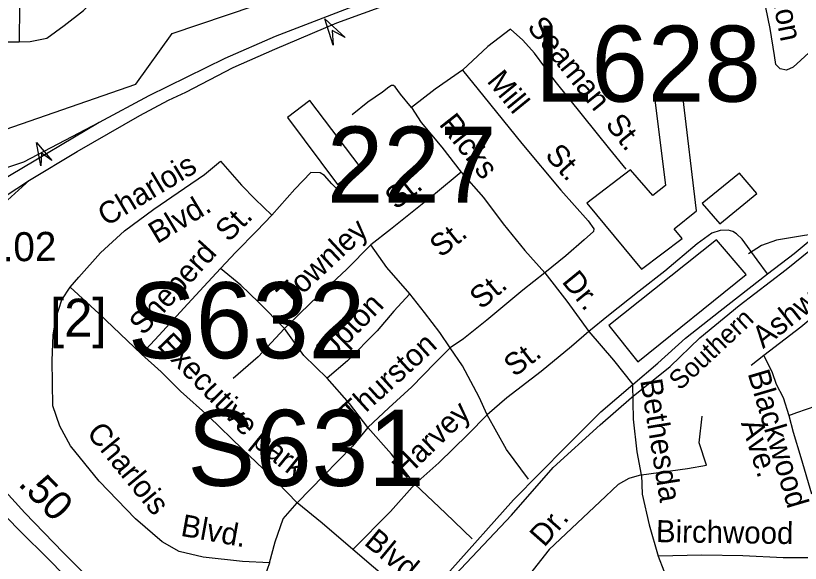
# Model space of a CAD drawing. Extents: x 1547597 to 1699558, y 810033 to 920809.
# Drawn here: x 1614630 to 1618018, y 850918 to 853281 of the extents above; entities that cross this region are included whole.
import ezdxf

# ---------------------------------------------------------------- set-up
doc = ezdxf.new("R2010")
doc.units = 0
for name, color, linetype in [('Exist Cultural Warehouse Building Footprint', 7, 'Continuous'), ('Exist Hydrographic Creek Single Shore', 7, 'Continuous'), ('Exist Hydrographic Lake Shore', 7, 'Continuous'), ('Exist Railroad Mainline', 7, 'Continuous'), ('Exist Railroad Mainline Label', 7, 'Continuous'), ('Exist Railroad Siding', 7, 'Continuous'), ('Exist Road Non-System Type 51', 7, 'Continuous'), ('Exist Road Non-System Type 51 Label', 7, 'Continuous'), ('Exist Road Primary Interstate Divided Center Attributed', 7, 'Continuous'), ('Exist Road Primary Interstate Ramp 1 Lane Attributed', 7, 'Continuous'), ('Exist Road Primary Interstate Shield CELL', 7, 'Continuous'), ('Exist Road Primary Interstate Structure Cantilever Sign Attributed CELL', 7, 'Continuous'), ('Exist Road Primary Interstate Structure Cantilever Sign Number Label', 7, 'Continuous'), ('Exist Road Primary Interstate Structure Ovrhead Sign Attributed CELL', 7, 'Continuous'), ('Exist Road Primary Interstate Structure Ovrhead Sign Number Label', 7, 'Continuous'), ('Exist Road Primary NC Divided Attributed', 7, 'Continuous'), ('Exist Road Primary NC Service Mileage Hundredths English Label', 7, 'Continuous'), ('Exist Road Primary US UnDivided 4 Lane Attributed', 7, 'Continuous'), ('Exist Road Secondary Structure Standard Bridge Number Label', 7, 'Continuous')]:
    doc.layers.add(name, color=color, linetype=linetype)

msp = doc.modelspace()

# ---------------------------------------------------------------- linework, layer by layer
at = {"layer": 'Exist Cultural Warehouse Building Footprint'}
for points in [[(1617285, 852616.8), (1617096.8, 852472.7), (1617332.8, 852186.9), (1617507.9, 852320.3), (1617473.7, 852362.2), (1617570.1, 852439.6), (1617511.7, 852933.8), (1617389.9, 852918.5), (1617435.6, 852548.9), (1617381, 852505.7)], [(1615804.2, 852842), (1616020.3, 852552.9), (1616117.8, 852629), (1615899.8, 852915.8)], [(1617756.1, 852601.8), (1617594.7, 852470.3), (1617670.8, 852382.7), (1617831.2, 852514.7)], [(1617785, 852164.3), (1617657.1, 852313.5), (1617191.9, 851944), (1617316.8, 851787.1)]]:
    msp.add_lwpolyline(points, close=True, dxfattribs=at)
at = {"layer": 'Exist Hydrographic Creek Single Shore'}
msp.add_lwpolyline([(1611594.1, 850857.9), (1612435.7, 851267.3), (1612822.7, 851531.9), (1613218.5, 851977.1), (1613319.3, 852016.9), (1613622.3, 852090.4), (1613757.8, 852160.1), (1613932.3, 852362.2), (1614064.9, 852556.6), (1614161.3, 852672.3), (1614372.7, 852674), (1614458.3, 852674), (1614584.2, 852789.9), (1615148.9, 852985.6), (1615306.6, 853204), (1615898.7, 853406.3), (1616283.8, 853510.1), (1617321.6, 853814.1), (1617885.8, 853975.5), (1618594.7, 854297), (1618697.7, 854345.4)], dxfattribs=at)
at = {"layer": 'Exist Hydrographic Lake Shore'}
msp.add_lwpolyline([(1615725.8, 850919.7), (1615696.1, 850834.5), (1615685.7, 850668.8), (1615699.6, 850590.2)], dxfattribs=at)
at = {"layer": 'Exist Railroad Mainline'}
msp.add_lwpolyline([(1615194.6, 849356.4), (1615294.5, 849518.3), (1615327.8, 849575.8), (1615430.7, 849709.2), (1615548.2, 849829.5), (1615609.9, 849890.8), (1615653.4, 849934.7), (1615834.1, 850128.2), (1615997.6, 850293.6), (1616167.7, 850471.5), (1616289.6, 850618.8), (1616404.7, 850737.7), (1616601.9, 850946.8), (1616772, 851126.6), (1616950.8, 851331.7), (1617154, 851515.9), (1617289.5, 851633.6), (1617455.8, 851767.1), (1617584.5, 851890.8), (1617754, 852030.4), (1617957.9, 852185.8), (1618129.4, 852325.6)], dxfattribs=at)
at = {"layer": 'Exist Railroad Siding'}
msp.add_lwpolyline([(1618359.7, 852370.7), (1618217.8, 852358.5), (1618036.6, 852332.4), (1617915.5, 852312.2), (1617850.8, 852289.1), (1617794.9, 852253.8)], dxfattribs=at)
at = {"layer": 'Exist Road Non-System Type 51'}
msp.add_line((1617861.1, 851815.5), (1617806.1, 851771.4), dxfattribs=at)
for points in [[(1614661.5, 854001.6), (1614653.6, 853875.9), (1614654.4, 853662), (1614651.6, 853474.1), (1614647.2, 853324.3), (1614645, 853168.5)], [(1618071, 853135.4), (1617988, 853058.6), (1617958.1, 853045.6), (1617931.6, 853052.2), (1617912.8, 853070.6), (1617906.8, 853109.7), (1617888.5, 853225.9), (1617851.4, 853408.4), (1617818.4, 853606.8), (1617797.8, 853697), (1617803.9, 853728.7), (1617828.4, 853746.4), (1617933, 853782.9), (1618083.6, 853836.7)], [(1614645, 853168.5), (1614692.9, 853169.7), (1614765, 853184.7), (1614839.8, 853239.6), (1614922.7, 853304.1), (1614981.5, 853361.4), (1615022.1, 853408.6), (1615084.8, 853451.7)], [(1613760.5, 853213.6), (1613882.2, 853207.8), (1614103.9, 853194.5), (1614291.5, 853179.7), (1614489.1, 853168.8), (1614645, 853168.5)], [(1617266.1, 852619.6), (1617195.4, 852704.7), (1617077.7, 852852.4), (1616960, 852998), (1616870, 853119.3), (1616820.9, 853176), (1616767.6, 853222.7), (1616668.7, 853148.2), (1616559.2, 853046)], [(1616559.2, 853046), (1616442, 852963.7), (1616339, 852885.4)], [(1616559.2, 853046), (1616651.3, 852932.7), (1616816.1, 852730.2), (1616984.9, 852527.9), (1617102.9, 852396.2), (1617126.6, 852362.1), (1617126.1, 852349.9), (1617085.6, 852314.5), (1617006.6, 852245.7), (1616915.6, 852171.1)], [(1616339, 852885.4), (1616291.9, 852942), (1616268.3, 852974.5), (1616261.8, 852979.6), (1616253.8, 852979.4), (1616242.3, 852972.8), (1616214, 852951.1), (1616150.7, 852908.2), (1616082.8, 852853.1)], [(1616339, 852885.4), (1616381.9, 852820.7), (1616470.2, 852713.4), (1616554.4, 852606.2)], [(1614865, 852109.2), (1614903.4, 852153.3), (1614996.7, 852257.8), (1615100.1, 852352.2), (1615227.5, 852446.3), (1615358.8, 852537.2), (1615445.1, 852596.1), (1615514, 852653.3)], [(1615514, 852653.3), (1615605.5, 852549.9), (1615664.9, 852489.7), (1615736.8, 852420.3)], [(1616032.2, 852516.7), (1615995.2, 852556.2), (1615963.9, 852591.7), (1615945.1, 852603.4), (1615904.7, 852604.8), (1615836.2, 852533), (1615736.8, 852420.3)], [(1616554.4, 852606.2), (1616443.3, 852514), (1616249.1, 852358.9), (1616164.3, 852292.4)], [(1616554.4, 852606.2), (1616650.9, 852496.8), (1616735, 852383.7)], [(1615736.8, 852420.3), (1615671.6, 852353.6), (1615580.3, 852261), (1615515.2, 852190.1)], [(1616735, 852383.7), (1616829.1, 852268.3), (1616915.6, 852171.1)], [(1618590.8, 852386.9), (1618529, 852340.6), (1618342.3, 852196.2), (1618182.5, 852070.8), (1618020.8, 851937.8), (1617861.1, 851815.5)], [(1617876.6, 852166.8), (1617831.6, 852227.3), (1617767, 852316.3), (1617743.3, 852340.6), (1617726.9, 852350.1), (1617707.6, 852355.1), (1617671.7, 852353.8), (1617635.9, 852342.6), (1617572.9, 852297.2), (1617433.3, 852179.4), (1617322, 852093.2), (1617190.6, 851987.2), (1617105.6, 851918.5)], [(1616164.3, 852292.4), (1616060.7, 852187.8), (1615906.7, 852044.3), (1615791.2, 851932.1)], [(1616332.9, 852081.8), (1616232.5, 852195.3), (1616164.3, 852292.4)], [(1615515.2, 852190.1), (1615442.2, 852113.1), (1615356.9, 852018.6), (1615249.3, 851902.1), (1615174, 851821.4)], [(1615791.2, 851932.1), (1615679, 852045.7), (1615602, 852118.9), (1615515.2, 852190.1)], [(1616915.6, 852171.1), (1616820.6, 852096.6), (1616664.7, 851967.1), (1616563.7, 851886.7), (1616507, 851847.4)], [(1616915.6, 852171.1), (1617009.6, 852049.9), (1617105.6, 851918.5)], [(1617968.5, 851556.5), (1618003.2, 851569.2), (1618128.3, 851612.8), (1618221.1, 851669.3), (1618301.9, 851734.1), (1618435.5, 851838.1), (1618572.7, 851958.2), (1618696, 852060.2), (1618791.7, 852141.7)], [(1615725.8, 850919.7), (1615609.3, 850925.7), (1615439.9, 850944.9), (1615336.4, 850968.9), (1615262.5, 851010.4), (1615148.1, 851110.5), (1614990.5, 851273.3), (1614866.9, 851425.1), (1614821, 851510), (1614790.4, 851598.5), (1614787.8, 851793), (1614792.6, 851902.7), (1614803.6, 851974.5), (1614830.1, 852055.7), (1614865, 852109.2)], [(1615174, 851821.4), (1614988.8, 851996.1), (1614865, 852109.2)], [(1616332.9, 852081.8), (1616263.7, 852007), (1616190.6, 851922), (1616062.7, 851792.2), (1615975.7, 851717.5)], [(1616507, 851847.4), (1616462.2, 851914.1), (1616395.5, 852000.9), (1616332.9, 852081.8)], [(1615791.2, 851932.1), (1615677.4, 851809.8), (1615570, 851715.5)], [(1615975.7, 851717.5), (1615875.2, 851815), (1615791.2, 851932.1)], [(1617105.6, 851918.5), (1617030.6, 851853.6), (1616899.2, 851745.6), (1616751.6, 851631.9), (1616666.7, 851559.2)], [(1617105.6, 851918.5), (1617211.5, 851794.9), (1617295.9, 851689.7)], [(1615845.7, 851179.8), (1615759.1, 851269), (1615609.3, 851411.1), (1615463.7, 851551.2), (1615342.4, 851661.8), (1615258.9, 851744.2), (1615174, 851821.4)], [(1616507, 851847.4), (1616440.3, 851782.5), (1616340.7, 851680.1), (1616241.5, 851589.6), (1616150.3, 851505)], [(1616666.7, 851559.2), (1616631.8, 851635.7), (1616559.9, 851770.7), (1616507, 851847.4)], [(1617861.1, 851815.5), (1617896.9, 851741.1), (1617914.8, 851691.8), (1617943.8, 851633.3), (1617968.5, 851556.5)], [(1616150.3, 851505), (1616071.9, 851608.1), (1615975.7, 851717.5)], [(1617332.8, 851300), (1617313.9, 851399.4), (1617297.4, 851539.9), (1617295.9, 851689.7)], [(1616666.7, 851559.2), (1616583.3, 851474.6), (1616457.6, 851352.5), (1616354.4, 851260.2)], [(1616844.7, 851281.8), (1616749.7, 851409.8), (1616666.7, 851559.2)], [(1617614, 851341.6), (1617581, 851438), (1617594.7, 851553.7)], [(1617968.5, 851556.5), (1617987.8, 851484.8), (1618020.8, 851374.6), (1618066.7, 851218.5)], [(1616150.3, 851505), (1616085, 851423.9), (1615961.4, 851297.9), (1615845.7, 851179.8)], [(1616354.4, 851260.2), (1616252.4, 851389.5), (1616150.3, 851505)], [(1617332.8, 851300), (1617531.4, 851327.8), (1617614, 851341.6)], [(1617332.8, 851300), (1617278.4, 851284.8), (1617231.9, 851258.4), (1617152.7, 851183.7), (1616934, 850977.8), (1616801.5, 850809.2), (1616634.8, 850629.7), (1616484.7, 850470.1), (1616411.4, 850389.3), (1616374.4, 850309.8), (1616355.1, 850230.2), (1616345.5, 850130.5), (1616341.9, 850018.5), (1616343.8, 849886.6)], [(1617332.8, 851300), (1617336, 851216), (1617366.3, 851083.8), (1617404.8, 850948.8)], [(1616354.4, 851260.2), (1616248.8, 851141.8), (1616086.4, 850978.2)], [(1616354.4, 851260.2), (1616486.4, 851134.2), (1616601.6, 851024.2)], [(1615725.8, 850919.7), (1615751.3, 851011.2), (1615784.7, 851110.6), (1615845.7, 851179.8)], [(1616086.4, 850978.2), (1615954.2, 851092.2), (1615845.7, 851179.8)], [(1616362.6, 850746.3), (1616287.6, 850807.5), (1616175.1, 850901), (1616086.4, 850978.2)], [(1618067.6, 850942), (1617943.7, 850942), (1617770.5, 850950.2), (1617592.6, 850952.8), (1617404.8, 850948.8)], [(1617404.8, 850948.8), (1617429.6, 850885.4), (1617451.6, 850805.5), (1617509.4, 850706.3), (1617548.1, 850614.8)]]:
    msp.add_lwpolyline(points, dxfattribs=at)
at = {"layer": 'Exist Road Primary Interstate Divided Center Attributed'}
for points in [[(1618781.7, 854323.3), (1618347.5, 854089.3), (1618181.1, 854009.6), (1617714.4, 853846.7), (1617507.1, 853786.4), (1616618.7, 853498.1), (1616353.7, 853411.6), (1616087, 853321), (1615751.4, 853191.6), (1615532.8, 853096.1), (1615205.3, 852935.9), (1614990.7, 852819.7)], [(1614690.2, 852571.5), (1614896, 852695.6), (1615166.9, 852850.2), (1615290.6, 852916.7), (1615364.7, 852951.9), (1615569.9, 853057.8), (1615748.9, 853136.1), (1616016.8, 853250.1), (1616362.8, 853376.9), (1616632.8, 853455.3), (1616933.8, 853552.6), (1617214.4, 853644.2), (1617555.8, 853758.3), (1617810.7, 853841.7), (1617959.7, 853889.5), (1618074.1, 853928.9), (1618197.4, 853971.6), (1618363.8, 854049.5), (1618454.2, 854094.7), (1618550.1, 854145.4), (1618762.2, 854260.5)], [(1614990.7, 852819.7), (1614604, 852590), (1614433.5, 852479), (1614160, 852287.2), (1613959.7, 852146)], [(1613983, 852066.1), (1614062.6, 852124.5), (1614107.8, 852160.5), (1614137.7, 852183.6), (1614260.8, 852270), (1614407.1, 852380.7), (1614524.1, 852463.9), (1614690.2, 852571.5)]]:
    msp.add_lwpolyline(points, dxfattribs=at)
at = {"layer": 'Exist Road Primary Interstate Ramp 1 Lane Attributed'}
for points in [[(1614990.7, 852819.7), (1614663.6, 852648.7), (1614599.9, 852627.1), (1614498.7, 852588.7), (1614450, 852575.6), (1614395.6, 852568.1), (1614324.4, 852562.5), (1614256.7, 852564.9), (1614147.1, 852564.9), (1613998.1, 852575.2), (1613838.8, 852585.1), (1613726.5, 852593.4), (1613700.4, 852603.7), (1613667, 852613.9), (1613643.8, 852624.1), (1613616.8, 852637.1), (1613580.6, 852667.8), (1613557.3, 852692.9), (1613539.7, 852716.1), (1613516.4, 852749.6), (1613500.6, 852782.1), (1613493.2, 852810.9), (1613450.5, 852939.1)], [(1614522.4, 851299.9), (1614466.2, 851418.6), (1614445.7, 851474.8), (1614436.9, 851512), (1614425.3, 851584.9), (1614423, 851653.9), (1614424.4, 851686.9), (1614426.7, 851723.6), (1614431, 851830.6), (1614433.4, 851880.4), (1614440.5, 851930.2), (1614442.8, 851987.1), (1614447.6, 852041.6), (1614457, 852164.8), (1614461.8, 852233.6), (1614473.6, 852290.4), (1614483.1, 852328.4), (1614492.6, 852356.8), (1614511.5, 852387.6), (1614530.5, 852413.7), (1614558.9, 852449.2), (1614594.4, 852484.8), (1614690.2, 852571.5)]]:
    msp.add_lwpolyline(points, dxfattribs=at)
at = {"layer": 'Exist Road Primary Interstate Structure Cantilever Sign Attributed CELL'}
msp.add_lwpolyline([(1616001.4, 853153.8), (1615965.3, 853267.7), (1616053.5, 853187.2), (1615997.5, 853217.4)], close=True, dxfattribs=at)
at = {"layer": 'Exist Road Primary Interstate Structure Ovrhead Sign Attributed CELL'}
msp.add_lwpolyline([(1614738.7, 852633), (1614719.6, 852733.6), (1614786.4, 852656), (1614741.8, 852687.5)], close=True, dxfattribs=at)
at = {"layer": 'Exist Road Primary NC Divided Attributed'}
for points in [[(1614379.4, 851353.8), (1614403.8, 851321.2), (1614487, 851224.7), (1614635.3, 851071), (1614786.3, 850921.2), (1614859.9, 850845.4)], [(1614916, 850884), (1614835.6, 850964.6), (1614669.2, 851135.6), (1614571.7, 851243.6), (1614522.4, 851299.9)]]:
    msp.add_lwpolyline(points, dxfattribs=at)
at = {"layer": 'Exist Road Primary US UnDivided 4 Lane Attributed'}
msp.add_lwpolyline([(1616042.7, 850434.8), (1616180.3, 850578.5), (1616193.1, 850591.6), (1616362.6, 850746.3), (1616504.6, 850883.9), (1616779.5, 851191.9), (1617006.7, 851422.1), (1617157.3, 851572.5), (1617295.9, 851689.7), (1617403.2, 851782.2), (1617522.8, 851890.2), (1617672.3, 852007.8), (1617876.6, 852166.8), (1617991.9, 852255.1), (1618145.6, 852382.7)], dxfattribs=at)

# ---------------------------------------------------------------- texts
at = {"layer": 'Exist Railroad Mainline Label'}
msp.add_text('Southern', height=82.02, rotation=42.9955, dxfattribs=at).set_placement((1617497.7, 851661.1))
at = {"layer": 'Exist Road Non-System Type 51 Label'}
for s, rotation, p in [('Mission', 281.4996, (1617849.3, 853587.1)), ('Seaman', 308.9404, (1616835.2, 853230.8)), ('Mill', 309.1432, (1616661.6, 852998)), ('Ricks', 308.1796, (1616455, 852812.3)), ('St.', 308.55, (1617173, 852811.7)), ('St.', 311.8649, (1616912, 852676.5)), ('Charlois', 31.1583, (1615021.6, 852370)), ('St.', 38.6141, (1616273, 852441)), ('Blvd.', 31.1583, (1615240.8, 852294.5)), ('St.', 45.3976, (1615550.1, 852300.5)), ('Townley', 42.9919, (1615812.2, 852023.5)), ('St.', 38.6993, (1616466.1, 852234.5)), ('Sheperd', 47.9161, (1615181.6, 851897.9)), ('Ashwood', 38.3759, (1617858, 851842.4)), ('Dr.', 309.205, (1616985.4, 852132.6)), ('St.', 39.7159, (1616640.2, 852010.7)), ('Upton', 45.4397, (1615987.4, 851785.8)), ('Executive', 314.0932, (1615236.2, 851856.7)), ('Thurston', 42.3297, (1616085.3, 851513.9)), ('St.', 37.6043, (1616784.4, 851719.3)), ('Blackwood', 286.5234, (1617790.4, 851738.2)), ('Bethesda', 279.2209, (1617326.8, 851707.5)), ('Harvey', 44.162, (1616311.7, 851279.4)), ('Charlois', 309.331, (1614932.9, 851478.9)), ('Ave.', 287.4494, (1617761.5, 851523.6)), ('park', 321.0634, (1615644.8, 851434.2)), ('Blvd.', 349.7245, (1615339.1, 851037.6)), ('Dr.', 48.782, (1616912.7, 850984.4)), ('Birchwood', 359.1597, (1617394.7, 851009.9)), ('Blvd.', 320.275, (1616130.5, 851002))]:
    msp.add_text(s, height=95, rotation=rotation, dxfattribs=at).set_placement(p)
at = {"layer": 'Exist Road Primary Interstate Shield CELL'}
msp.add_text('[2]', height=164.04, dxfattribs=at).set_placement((1614778.7, 851896))
at = {"layer": 'Exist Road Primary Interstate Structure Cantilever Sign Number Label'}
msp.add_text('L628', height=328.08, dxfattribs=at).set_placement((1616872.1, 852910.2))
at = {"layer": 'Exist Road Primary Interstate Structure Ovrhead Sign Number Label'}
for s, p in [('S632', (1615115, 851803.1)), ('S631', (1615371.8, 851252.5))]:
    msp.add_text(s, height=328.08, dxfattribs=at).set_placement(p)
at = {"layer": 'Exist Road Primary NC Service Mileage Hundredths English Label'}
for s, rotation, p in [('.02', 0.8098, (1614574.6, 852220.7)), ('.50', 314.2109, (1614637.2, 851258.1))]:
    msp.add_text(s, height=125, rotation=rotation, dxfattribs=at).set_placement(p)
at = {"layer": 'Exist Road Secondary Structure Standard Bridge Number Label'}
msp.add_text('227', height=328.08, dxfattribs=at).set_placement((1615974.1, 852474.6))

doc.saveas('drawing.dxf')
